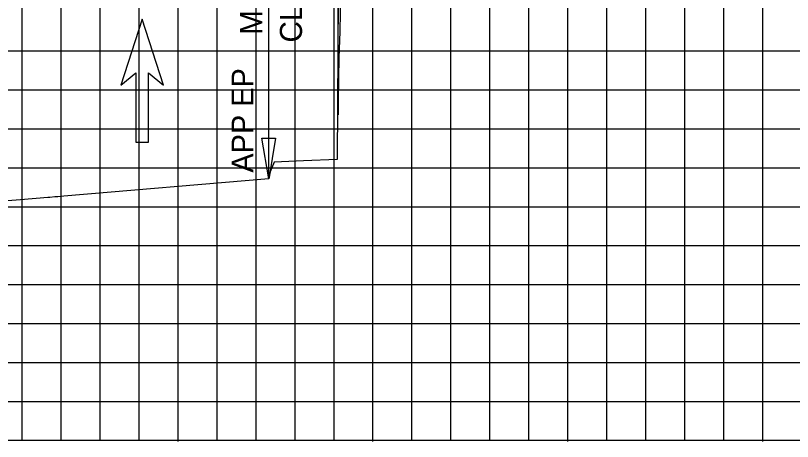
# Model space of a CAD drawing. Extents: x 2193008 to 2198143, y 1236112 to 1237864.
# Drawn here: x 2196966.37 to 2197006.23, y 1237163.05 to 1237184.93 of the extents above; entities that cross this region are included whole.
import ezdxf

# ---------------------------------------------------------------- set-up
doc = ezdxf.new("R2010")
doc.units = 0
for name, color, linetype in [('3', 7, 'Continuous'), ('60', 7, 'Continuous'), ('GSDIMS', 7, 'Continuous'), ('Level 28', 7, 'Continuous'), ('Level 55', 7, 'Continuous'), ('M-ROADS', 7, 'Continuous')]:
    doc.layers.add(name, color=color, linetype=linetype)

msp = doc.modelspace()

# ---------------------------------------------------------------- linework, layer by layer
at = {"layer": '3'}
msp.add_line((2196979.355, 1237176.54), (2196979.355, 1237196.216), dxfattribs=at)
at = {"layer": '60'}
for p, q in [((2196944.707, 1237163.106), (2197074.707, 1237163.106)), ((2196974.707, 1237163.046), (2196974.707, 1237163.106)), ((2196984.707, 1237163.046), (2196984.707, 1237163.106)), ((2196994.707, 1237163.046), (2196994.707, 1237163.106)), ((2197004.707, 1237163.046), (2197004.707, 1237163.106))]:
    msp.add_line(p, q, dxfattribs=at)
at = {"layer": 'GSDIMS'}
msp.add_lwpolyline([(2196979.355, 1237176.54), (2196979, 1237178.623), (2196979.71, 1237178.623)], close=True, dxfattribs=at)
at = {"layer": 'Level 28'}
for p, q in [((2196972.867, 1237184.745), (2196971.777, 1237181.347)), ((2196973.956, 1237181.347), (2196972.867, 1237184.745)), ((2196971.777, 1237181.347), (2196972.54, 1237181.986)), ((2196972.54, 1237181.986), (2196972.54, 1237178.415)), ((2196973.193, 1237178.415), (2196973.193, 1237181.986)), ((2196973.193, 1237181.986), (2196973.956, 1237181.347)), ((2196972.54, 1237178.415), (2196973.193, 1237178.415))]:
    msp.add_line(p, q, dxfattribs=at)
at = {"layer": 'M-ROADS'}
for p, q in [((2196966.707, 1237163.106), (2196966.707, 1237223.106)), ((2196968.707, 1237163.106), (2196968.707, 1237223.106)), ((2196970.707, 1237163.106), (2196970.707, 1237223.106)), ((2196972.707, 1237163.106), (2196972.707, 1237223.106)), ((2196974.707, 1237163.106), (2196974.707, 1237223.106)), ((2196976.707, 1237163.106), (2196976.707, 1237223.106)), ((2196978.707, 1237163.106), (2196978.707, 1237223.106)), ((2196980.707, 1237163.106), (2196980.707, 1237223.106)), ((2196982.707, 1237163.106), (2196982.707, 1237223.106)), ((2196984.707, 1237163.106), (2196984.707, 1237223.106)), ((2196986.707, 1237163.106), (2196986.707, 1237223.106)), ((2196988.707, 1237163.106), (2196988.707, 1237223.106)), ((2196990.707, 1237163.106), (2196990.707, 1237223.106)), ((2196992.707, 1237163.106), (2196992.707, 1237223.106)), ((2196994.707, 1237163.106), (2196994.707, 1237223.106)), ((2196996.707, 1237163.106), (2196996.707, 1237223.106)), ((2196998.707, 1237163.106), (2196998.707, 1237223.106)), ((2197000.707, 1237163.106), (2197000.707, 1237223.106)), ((2197002.707, 1237163.106), (2197002.707, 1237223.106)), ((2197004.707, 1237163.106), (2197004.707, 1237223.106)), ((2196944.707, 1237183.106), (2197074.707, 1237183.106)), ((2196944.707, 1237181.106), (2197074.707, 1237181.106)), ((2196944.707, 1237179.106), (2197074.707, 1237179.106)), ((2196944.707, 1237177.106), (2197074.707, 1237177.106)), ((2196944.707, 1237175.106), (2197074.707, 1237175.106)), ((2196944.707, 1237173.106), (2197074.707, 1237173.106)), ((2196944.707, 1237171.106), (2197074.707, 1237171.106)), ((2196944.707, 1237169.106), (2197074.707, 1237169.106)), ((2196944.707, 1237167.106), (2197074.707, 1237167.106)), ((2196944.707, 1237165.106), (2197074.707, 1237165.106)), ((2196944.707, 1237163.106), (2197074.707, 1237163.106))]:
    msp.add_line(p, q, dxfattribs=at)
msp.add_lwpolyline([(2196983.047, 1237186.096), (2196983.001, 1237184.093), (2196982.96, 1237182.776), (2196982.923, 1237180.57), (2196982.921, 1237180.484), (2196982.92, 1237180.448), (2196982.92, 1237179.832), (2196982.92, 1237185.89), (2196982.871, 1237177.535), (2196981.142, 1237177.465), (2196979.634, 1237177.398), (2196979.431, 1237176.899), (2196979.355, 1237176.54), (2196968.844, 1237175.645), (2196968.537, 1237175.618), (2196968.376, 1237175.604), (2196968.122, 1237175.583), (2196968.021, 1237175.574), (2196966.62, 1237175.461), (2196965.276, 1237175.361)], dxfattribs=at)

# ---------------------------------------------------------------- texts
at = {"layer": 'Level 55'}
for s, height, p in [('CLEARANCE', 1.1346, (2196981.065, 1237183.539)), ('MIN. VERT.', 1.1346, (2196979.023, 1237183.939)), ('APP EP', 1.1105, (2196978.569, 1237176.854))]:
    msp.add_text(s, height=height, rotation=90, dxfattribs=at).set_placement(p)

doc.saveas('drawing.dxf')
